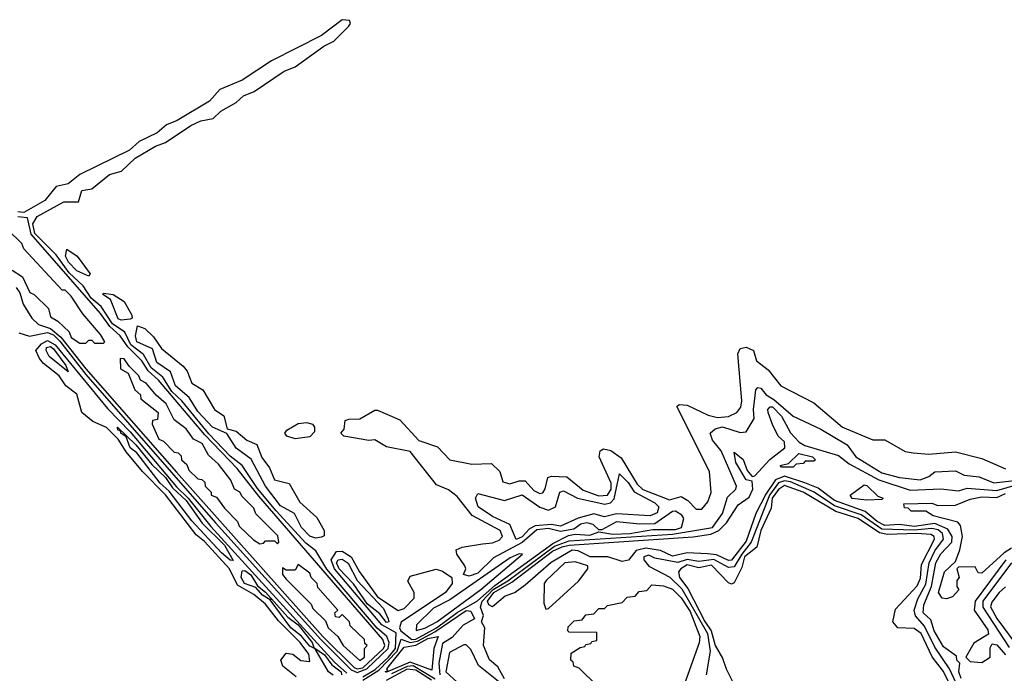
# Model space of a CAD drawing. Extents: x 2737310 to 2869991, y 870230 to 1012730.
# Tile 341 of 479: x 2788751 to 2792091, y 969740 to 971958. Entities that reach past the tile are written whole.
import ezdxf

# ---------------------------------------------------------------- set-up
doc = ezdxf.new("R2010")
doc.units = 0

msp = doc.modelspace()

# ---------------------------------------------------------------- linework, layer by layer
at = {"layer": '0CON02XD'}
for points in [[(2788747.5, 970895), (2788784.1, 970884.1), (2788845, 970896.9), (2788865, 970888), (2788887, 970867), (2788975, 970753.8), (2789415, 970251.2), (2789772.8, 969855), (2789855, 969772.2), (2789875, 969752.4), (2789895, 969743.3), (2789928.8, 969755), (2790001.1, 969825), (2790004.6, 969845), (2789996.5, 969865), (2789963.2, 969893.2), (2789793.2, 970093.2), (2789755.4, 970155.4), (2789721.5, 970181.5), (2789621.1, 970291.1), (2789557.8, 970367.8), (2789505.6, 970445), (2789465, 970477.3), (2789392.8, 970552.8), (2789300.9, 970665), (2789266.3, 970696.3), (2789236.5, 970745), (2789196.5, 970776.5), (2789171.3, 970821.3), (2789128, 970855), (2789107.1, 970897.1), (2789066, 970926), (2789026.9, 970985), (2788993.4, 971013.4), (2788966.4, 971055), (2788919.1, 971099.1), (2788875, 971160), (2788802.3, 971232.3), (2788795.8, 971265), (2788810.5, 971289.5), (2788900.2, 971339.8), (2788950.8, 971339.2), (2788962, 971378), (2788995, 971384), (2789055, 971432.5), (2789096.5, 971443.5), (2789142.1, 971487.9), (2789211.8, 971528.2), (2789245, 971540.6), (2789330.9, 971599.1), (2789365, 971614.4), (2789407.5, 971622.5), (2789432.8, 971647.2), (2789485, 971676.7), (2789510.4, 971699.6), (2789546, 971714), (2789647.4, 971782.6), (2789685, 971797.5), (2789782.4, 971867.6), (2789816, 971885), (2789865.9, 971934.1), (2789872.5, 971945), (2789870, 971955), (2789845, 971957.5), (2789775, 971903.8), (2789605, 971817.5), (2789505, 971752), (2789429.3, 971720.7), (2789395, 971681.2), (2789285, 971616), (2789248.8, 971601.2), (2789216.7, 971573.3), (2789155.7, 971544.3), (2789123.3, 971515), (2788955, 971432), (2788915, 971401.2), (2788875, 971391.2), (2788835.6, 971344.4), (2788765, 971303.1), (2788745, 971305.4)], [(2789915, 969759.2), (2789985.4, 969825), (2789989.1, 969835), (2789982.9, 969855), (2789561.5, 970341.5), (2789488.6, 970435), (2789379.2, 970549.2), (2789221.4, 970735), (2789186.4, 970766.4), (2789165, 970800.8), (2789117.5, 970847.5), (2789091.4, 970885), (2789056.4, 970916.4), (2789025, 970960.8), (2788938.7, 971058.7), (2788789.7, 971229.7), (2788777.5, 971285), (2788745, 971289.1)], [(2789035, 970860), (2789040, 970865), (2789025, 970890), (2788965, 970960), (2788925, 971020), (2788905, 971040), (2788895, 971040), (2788765, 971180), (2788758.3, 971198.3), (2788710, 971245)], [(2788985, 971087.5), (2788945, 971105.8), (2788916.7, 971135), (2788906.5, 971155), (2788910.5, 971179.5), (2788945.3, 971155.3), (2788990, 971095), (2788985, 971087.5)], [(2788725, 971107.5), (2788760, 971085), (2788785, 971032.5), (2788800, 971025), (2788848.3, 970978.3), (2788855, 970950), (2788880, 970935), (2788918.3, 970898.3), (2788925, 970880), (2788955, 970860), (2788975, 970860), (2788985, 970870), (2788995, 970870), (2789005, 970860), (2789035, 970860)], [(2788738.9, 971048.9), (2788751.2, 971031.2), (2788762.9, 970992.9), (2788792.5, 970945), (2788814.1, 970924.1), (2788855, 970910.5), (2788890.1, 970880.1), (2788975, 970773.3), (2789282.3, 970422.3), (2789779.5, 969865), (2789885, 969760), (2789895, 969755.5), (2789915, 969759.2)], [(2789095, 970938.1), (2789085, 970943.3), (2789058.6, 971008.6), (2789033.3, 971025), (2789035, 971030), (2789067.5, 971025), (2789105, 971002), (2789131.2, 970955), (2789132.5, 970945), (2789125, 970942), (2789095, 970938.1)], [(2789755, 970198.5), (2789735, 970205.6), (2789707.1, 970235), (2789682.5, 970282.5), (2789635, 970308.9), (2789584.5, 970375), (2789536.4, 970466.4), (2789485, 970504), (2789453.8, 970553.8), (2789405, 970575.7), (2789355, 970628.1), (2789326, 970676), (2789279.2, 970715), (2789262.6, 970762.6), (2789215.6, 970795), (2789200.9, 970840.9), (2789147.8, 970865), (2789143.1, 970885), (2789150.8, 970919.2), (2789175, 970910), (2789205, 970881.2), (2789232.2, 970842.2), (2789305, 970782), (2789318.6, 970765), (2789334.6, 970724.6), (2789372.4, 970702.4), (2789411.2, 970635), (2789443.2, 970613.2), (2789455, 970570), (2789485, 970562), (2789521.7, 970531.7), (2789555, 970516.7), (2789572.2, 970472.2), (2789597.9, 970437.9), (2789615, 970396.7), (2789665, 970383.8), (2789701.4, 970321.4), (2789758.8, 970268.8), (2789784, 970225), (2789783.8, 970206.2), (2789775, 970202.5), (2789755, 970198.5)], [(2789688.3, 969728.3), (2789643.3, 969765), (2789636.2, 969785), (2789655, 969808.8), (2789677.5, 969805), (2789705, 969783.3), (2789735, 969780), (2789731.2, 969805), (2789702.2, 969845), (2789628.2, 969918.2), (2789584.4, 969975), (2789545, 970007.8), (2789489.1, 970039.1), (2789462.5, 970095), (2789377.6, 970187.6), (2789349.8, 970209.8), (2789245.3, 970345.3), (2789166.9, 970425), (2789111.6, 970491.6), (2789085, 970534.4), (2789045, 970574.3), (2788998.8, 970595), (2788962, 970625), (2788945, 970687.5), (2788907.5, 970715), (2788885, 970750), (2788831.1, 970791.1), (2788817.9, 970807.9), (2788805.8, 970835), (2788825, 970858.5), (2788845, 970868.9), (2788870.8, 970855), (2789048.3, 970638.3), (2789125, 970559.6), (2789283, 970373), (2789322.2, 970335), (2789398.9, 970238.9), (2789818.5, 969778.5), (2789860.3, 969740.3)], [(2788915, 970762.5), (2788851.2, 970815), (2788840, 970835), (2788842, 970845), (2788855, 970848.6), (2788865, 970840.8), (2788907.1, 970785), (2788915, 970762.5)], [(2789915, 969728.1), (2789956.8, 969753.2), (2790002, 969795), (2790025.3, 969825), (2790027.9, 969877.9), (2789978.8, 969905), (2789818.2, 970095), (2789807.3, 970125), (2789825, 970154), (2789845, 970154.2), (2789875.5, 970135.5), (2789903.1, 970085), (2789965, 970000), (2790035, 969953.3), (2790055, 969960), (2790088.8, 969995), (2790088.8, 970015), (2790067, 970053), (2790075, 970070), (2790163.6, 970093.6), (2790185, 970086.7), (2790216.7, 970065), (2790217.5, 970045), (2790195.6, 970015), (2790045, 969913.3), (2790039.2, 969895), (2790043.3, 969885), (2790081.2, 969855), (2790095, 969856.3), (2790165.1, 969894.9), (2790235, 969946.5), (2790303.6, 969986.4), (2790362.1, 970037.9), (2790559.8, 970180.2), (2790612.7, 970207.3), (2790635, 970212), (2790685, 970208.9), (2790715, 970220), (2790762.4, 970212.4), (2790820, 970215), (2790898.3, 970228.3), (2790975, 970228.5), (2790996.2, 970235), (2791004.2, 970265), (2790996.8, 970276.8), (2790975, 970290), (2790965, 970288.8), (2790905, 970247.5), (2790855, 970245.8), (2790775, 970254.2), (2790725, 970226.7), (2790715, 970226.7), (2790695.7, 970245.7), (2790675, 970250.6), (2790653.8, 970246.2), (2790630.5, 970229.5), (2790585, 970221.1), (2790545, 970231.3), (2790505, 970226.8), (2790455.7, 970184.3), (2790357.5, 970132.5), (2790305, 970080.4), (2790275, 970069.4), (2790256.7, 970075), (2790263.8, 970095), (2790260.8, 970105), (2790233.3, 970145), (2790231.2, 970158.8), (2790251.2, 970168.8), (2790320.3, 970179.7), (2790355, 970182.5), (2790377.8, 970192.2), (2790388, 970205), (2790381.2, 970225), (2790285.7, 970275.7), (2790235, 970340), (2790205, 970363.3), (2790165, 970380), (2790075, 970493.3), (2789995, 970508.8), (2789955, 970532.5), (2789935, 970530), (2789850, 970545), (2789840, 970555), (2789851.7, 970568.3), (2789855, 970597.5), (2789867, 970603), (2789905, 970603.3), (2789955, 970632.5), (2789965, 970632.5), (2790040.7, 970600.7), (2790105, 970530), (2790168.3, 970508.3), (2790210, 970465), (2790285, 970450), (2790351.7, 970451.7), (2790380, 970425), (2790390, 970390), (2790413.6, 970383.6), (2790445, 970393.8), (2790465, 970393.3), (2790495, 970360), (2790515, 970350), (2790525, 970352.5), (2790533.6, 970366.4), (2790542.5, 970405), (2790555, 970408.8), (2790606.4, 970406.4), (2790662.1, 970362.1), (2790715, 970342.9), (2790745, 970344.2), (2790756.7, 970365), (2790756.7, 970385), (2790716.7, 970475), (2790720, 970495), (2790731.7, 970501.7), (2790756.1, 970496.1), (2790790.9, 970470.9), (2790845, 970382), (2790865, 970364.3), (2790955, 970328.8), (2790995, 970340.6), (2791016.9, 970326.9), (2791045, 970296.7), (2791065, 970296.7), (2791085, 970322.5), (2791095.9, 970354.1), (2791091.2, 970425), (2790980, 970645), (2790988.3, 970651.7), (2791015, 970650), (2791086.1, 970616.1), (2791118.3, 970608.3), (2791155, 970611.2), (2791183.3, 970625), (2791197.3, 970642.7), (2791200, 970665), (2791186.4, 970823.6), (2791195, 970842.5), (2791215, 970846.7), (2791240, 970835), (2791250.7, 970800.7), (2791289.3, 970769.3), (2791332.5, 970715), (2791445, 970657.5), (2791542.5, 970575), (2791645, 970532.5), (2791685, 970532.5), (2791755, 970493.3), (2791781.7, 970488.3), (2791835, 970483.3), (2791925, 970491.2), (2792015, 970468.8), (2792095, 970433.8)], [(2789625, 970180), (2789630, 970185), (2789626.4, 970206.4), (2789551.7, 970281.7), (2789545, 970300), (2789505, 970340), (2789497.5, 970355), (2789480, 970365), (2789467.5, 970395), (2789425, 970450), (2789390.7, 970480.7), (2789369.5, 970519.5), (2789340, 970535), (2789315, 970570), (2789275, 970600), (2789247.5, 970655), (2789213.6, 970683.6), (2789180, 970725), (2789160, 970735), (2789155, 970750), (2789121.7, 970781.7), (2789105, 970807.5), (2789091.7, 970808.3), (2789093, 970773), (2789118.3, 970758.3), (2789141.7, 970701.7), (2789160, 970685), (2789161.7, 970671.7), (2789220, 970625), (2789218.3, 970601.7), (2789201.7, 970598.3), (2789200, 970585), (2789222.5, 970535), (2789238.3, 970528.3), (2789275, 970490), (2789288.3, 970488.3), (2789298.3, 970478.3), (2789300, 970465), (2789318.3, 970448.3), (2789325, 970430), (2789355, 970400), (2789368.3, 970398.3), (2789378.3, 970388.3), (2789380, 970375), (2789400, 970355), (2789400, 970345), (2789418.3, 970338.3), (2789445, 970300), (2789490, 970255), (2789495, 970240), (2789543.6, 970193.6), (2789565, 970180), (2789578.3, 970181.7), (2789585, 970190), (2789615, 970190), (2789625, 970180)], [(2790395, 969721.2), (2790372.3, 969762.3), (2790345, 969786), (2790324, 969835), (2790328.8, 969895), (2790317.5, 969915), (2790323.6, 969936.4), (2790313.8, 969965), (2790319.6, 969985), (2790356.8, 970025), (2790406.3, 970053.7), (2790565, 970171.4), (2790615, 970190), (2790965, 970212.2), (2791101.2, 970235), (2791135, 970282.5), (2791151.7, 970338.3), (2791180, 970365), (2791182.5, 970375), (2791130, 970495), (2791101.2, 970531.2), (2791092.5, 970555), (2791110, 970570), (2791135, 970576.9), (2791195, 970557.5), (2791215, 970560), (2791242.5, 970605), (2791240, 970635), (2791248.3, 970701.7), (2791255, 970710), (2791265, 970707.5), (2791282.5, 970685), (2791309.1, 970669.1), (2791375, 970612.5), (2791468.3, 970568.3), (2791557.5, 970515), (2791587.5, 970475), (2791675, 970420.8), (2791735, 970404.2), (2791805, 970396.7), (2791835, 970407.5), (2791855, 970423.3), (2791925, 970427.5), (2791955, 970412.5), (2792005, 970406.7), (2792055, 970386.2), (2792125, 970394.5)], [(2791945, 969723.3), (2791936.7, 969745), (2791940, 969775), (2791930, 969785), (2791928.3, 969798.3), (2791885, 969830), (2791852.5, 969885), (2791841.2, 969921.2), (2791815.9, 969945.9), (2791817.3, 969972.7), (2791843.3, 970035), (2791858.1, 970115), (2791875, 970146), (2791912.5, 970185), (2791914.3, 970205), (2791899.8, 970229.8), (2791855, 970248.2), (2791785, 970238.2), (2791735, 970244.7), (2791685, 970242.1), (2791659.2, 970255), (2791619.3, 970289.3), (2791515, 970326.7), (2791458.9, 970368.9), (2791413.6, 970386.4), (2791345, 970408.8), (2791315, 970396.9), (2791281.7, 970348.3), (2791247.8, 970282.2), (2791215, 970188.8), (2791165, 970124.3), (2791155, 970123.1), (2791115, 970141.8), (2791084.1, 970145.9), (2791015, 970149.4), (2790965, 970138.1), (2790925, 970157.1), (2790875, 970164.5), (2790842.5, 970157.5), (2790816.4, 970123.6), (2790795, 970120), (2790745.9, 970135.9), (2790685.8, 970135.8), (2790645, 970155.8), (2790625, 970158), (2790553.5, 970116.5), (2790465, 970039.4), (2790431.2, 970015), (2790397.6, 970002.4), (2790355, 969965.8), (2790342.6, 969972.6), (2790338.1, 969985), (2790359.1, 970015), (2790420.3, 970049.7), (2790558.1, 970155), (2790590.8, 970169.2), (2790615, 970175.4), (2791035, 970203.6), (2791095, 970212.5), (2791122.5, 970225), (2791148.9, 970251.1), (2791187.9, 970312.1), (2791225, 970338), (2791237.8, 970365), (2791235, 970392.5), (2791215, 970396.7), (2791180, 970455), (2791175, 970490), (2791205.4, 970465.4), (2791218.6, 970428.6), (2791235, 970407.5), (2791245, 970410), (2791295, 970466), (2791346, 970505), (2791345.7, 970525.7), (2791323.3, 970545), (2791304.4, 970584.4), (2791290, 970625), (2791288.8, 970635), (2791296.2, 970643.8), (2791305, 970644), (2791335, 970612.5), (2791365.6, 970555.6), (2791395, 970524.2), (2791413.6, 970513.6), (2791528.9, 970478.9), (2791565, 970450.8), (2791665, 970397.1), (2791771.7, 970361.7), (2791875, 970366), (2791935, 970358.8), (2791965, 970368.1), (2792065, 970360.6), (2792225, 970407.3)], [(2789475, 970123.3), (2789465, 970124.2), (2789435, 970149.2), (2789335, 970258), (2789258.3, 970358.3), (2789226.9, 970385), (2789147.9, 970487.9), (2789126, 970505), (2789112.5, 970542.5), (2789094, 970555), (2789093, 970563), (2789084, 970565), (2789082.5, 970575), (2789145, 970515.6), (2789198.6, 970448.6), (2789245, 970404.3), (2789269.1, 970369.1), (2789315, 970326.5), (2789369.7, 970249.7), (2789445.4, 970175), (2789475, 970123.3)], [(2789685, 970535.7), (2789656.7, 970545), (2789650, 970555), (2789656.7, 970565), (2789695, 970587.8), (2789725, 970591.1), (2789743.8, 970585), (2789750.8, 970575), (2789750.3, 970559.7), (2789735, 970542.9), (2789685, 970535.7)], [(2791375, 970440), (2791335, 970440), (2791330, 970445), (2791358.3, 970451.7), (2791393.6, 970486.4), (2791440, 970475), (2791450, 970465), (2791445, 970460), (2791415, 970460), (2791408.3, 970451.7), (2791385, 970450), (2791375, 970440)], [(2790435, 970194.4), (2790413.3, 970245), (2790355, 970272), (2790306.2, 970305), (2790296.7, 970335), (2790305, 970350), (2790395, 970326.7), (2790455, 970346.2), (2790515, 970304), (2790545, 970294.3), (2790568, 970305), (2790582.5, 970355), (2790595, 970358.8), (2790642.5, 970335), (2790735.7, 970314.3), (2790755, 970319.2), (2790767.5, 970332.5), (2790785, 970417.5), (2790815, 970388), (2790835.5, 970355.5), (2790905, 970319.2), (2790918.8, 970305), (2790913.8, 970285), (2790890, 970275), (2790775, 970281.4), (2790735, 970270.8), (2790698.3, 970281.7), (2790645, 970266.9), (2790585, 970239.5), (2790554.6, 970244.6), (2790499.6, 970240.4), (2790479.8, 970230.2), (2790455, 970203.1), (2790435, 970194.4)], [(2791928.9, 969705), (2791905.4, 969755.4), (2791855, 969828.8), (2791820.2, 969900.2), (2791789.2, 969935), (2791785.6, 969955), (2791797.4, 969992.6), (2791825, 970043.3), (2791835.6, 970115), (2791854.7, 970155.3), (2791884.3, 970195), (2791880.8, 970215), (2791866.7, 970226.7), (2791845, 970231.5), (2791785, 970226.4), (2791675, 970229.6), (2791605, 970278.2), (2791515, 970308.8), (2791445.3, 970355.3), (2791365, 970389.6), (2791345, 970393.2), (2791325, 970386.4), (2791294.8, 970345.2), (2791232.5, 970185), (2791200, 970145), (2791175, 970101.4), (2791155, 970099.4), (2791105, 970126.2), (2791055, 970120), (2791015, 970126.5), (2790983.4, 970116.6), (2790905, 970131.2), (2790885, 970141.2), (2790867.5, 970135), (2790867.5, 970125), (2790885, 970104), (2790956.3, 970066.3), (2790996.8, 970026.8), (2791084.5, 969875), (2791092.5, 969815), (2791080, 969735)], [(2791911.5, 969691.5), (2791885, 969746.2), (2791846.6, 969796.6), (2791809.2, 969875), (2791785, 969892), (2791730, 969895), (2791712.5, 969915), (2791721.7, 969958.3), (2791795, 970036.7), (2791806.6, 970063.4), (2791810.3, 970109.7), (2791854, 970195), (2791853.3, 970205), (2791841.4, 970211.4), (2791794.5, 970214.5), (2791695, 970211.5), (2791667.1, 970217.1), (2791595, 970265.5), (2791519.1, 970289.1), (2791408, 970355), (2791345, 970377.3), (2791325, 970364.4), (2791303.8, 970335), (2791299.8, 970300.2), (2791264.5, 970225), (2791251.4, 970168.6), (2791209.5, 970135), (2791200.5, 970099.5), (2791175, 970047.5), (2791165, 970043.3), (2791155, 970047.5), (2791097.3, 970107.3), (2791055, 970098.6), (2791015, 970108.2), (2790993.8, 970095), (2790986, 970085), (2790988.6, 970065), (2791017.8, 970027.8), (2791075, 969915.7), (2791096.5, 969885), (2791109.5, 969835), (2791135, 969791.2), (2791147.8, 969755), (2791173.6, 969703.6)], [(2791625, 970327.5), (2791575, 970333.8), (2791567.5, 970345), (2791615, 970380), (2791625, 970377.5), (2791661.7, 970341.7), (2791680, 970335), (2791675, 970330), (2791625, 970327.5)], [(2791895, 969992.5), (2791880, 969995), (2791867.5, 970015), (2791887.5, 970085), (2791925, 970120), (2791940.5, 970159.5), (2791948.8, 970205), (2791941.7, 970241.7), (2791933.6, 970253.6), (2791850, 970275), (2791825, 970290), (2791775, 970290), (2791765, 970300), (2791751.7, 970301.7), (2791750, 970315), (2791845, 970317.5), (2791865, 970310), (2791925, 970310.8), (2791975, 970331.2), (2792015, 970338.6), (2792065, 970336.9), (2792095, 970350)], [(2792115.5, 970164.5), (2792090.7, 970149.3), (2792015, 970080), (2792001.7, 970081.7), (2791991.7, 970101.7), (2791935, 970100), (2791930, 970095), (2791937.5, 970065), (2791930, 970055), (2791930, 970035), (2791937, 970023), (2791915, 970000), (2791895, 969992.5)], [(2789995, 969912.9), (2789972.2, 969942.2), (2789930.4, 969975), (2789883.4, 970043.4), (2789834.5, 970095), (2789825.8, 970115), (2789831.2, 970125), (2789845, 970128.1), (2789865, 970114), (2789895.6, 970055.6), (2789985, 969960), (2790001.2, 969925), (2790002.5, 969915), (2789995, 969912.9)], [(2790096.1, 969886.1), (2790125, 969893.1), (2790166.2, 969915), (2790315, 970024.6), (2790456.7, 970145), (2790445, 970145.8), (2790415, 970132), (2790209.9, 969990.1), (2790155, 969961.8), (2790096.9, 969905), (2790096.1, 969886.1)], [(2789905, 969783.3), (2789920, 969795), (2789920, 969825), (2789930, 969835), (2789921.7, 969841.7), (2789920, 969855), (2789871.7, 969901.7), (2789870, 969915), (2789845, 969940), (2789835, 969930), (2789821.7, 969931.7), (2789820, 969945), (2789830, 969955), (2789761.7, 970031.7), (2789760, 970045), (2789740, 970065), (2789735, 970080), (2789695, 970110), (2789685, 970090), (2789655, 970090), (2789641.7, 970098.3), (2789642.5, 970075), (2789655, 970060), (2789740, 969975), (2789745, 969960), (2789788.3, 969918.3), (2789797.5, 969895), (2789830, 969865), (2789847.5, 969835), (2789905, 969783.3)], [(2790535, 969957.5), (2790545, 969960), (2790646.6, 970053.4), (2790677.5, 970095), (2790677.5, 970105), (2790635, 970118.6), (2790600, 970115), (2790536.7, 970055), (2790530, 970045), (2790528.3, 969978.3), (2790535, 969957.5)], [(2792095.7, 970125), (2791992, 969985), (2791988.8, 969955), (2792035, 969887.5), (2792036.7, 969873.3), (2791987, 969843), (2791960, 969795), (2791975, 969780), (2792015, 969777.5), (2792042.5, 969795), (2792043.3, 969826.7), (2792050, 969840), (2792065, 969836.7), (2792095, 969803.3)], [(2792115.7, 970115), (2792018.1, 969985)], [(2789813.6, 969733.6), (2789798.6, 969745), (2789753.3, 969823.3), (2789735, 969832.9), (2789706.9, 969866.9), (2789670.9, 969895), (2789600, 969990), (2789574.3, 970005), (2789551.7, 970031.7), (2789512.9, 970045), (2789501.9, 970065), (2789505, 970087.5), (2789515, 970088.6), (2789535, 970074.4), (2789557.1, 970037.1), (2789585, 970015.6), (2789602.5, 969995), (2789600, 969990), (2789605, 969992.5), (2789660.7, 969930.7), (2789695, 969904.4), (2789742.5, 969845), (2789748.3, 969828.3), (2789785, 969802.9), (2789809.4, 969769.4), (2789840.9, 969745), (2789842, 969735)], [(2790890.7, 969520.7), (2790648.3, 969758.3), (2790630, 969765), (2790628.3, 969778.3), (2790620, 969785), (2790621.7, 969808.3), (2790651.7, 969828.3), (2790668.3, 969831.7), (2790671.7, 969838.3), (2790688.3, 969841.7), (2790691.7, 969848.3), (2790708.3, 969851.7), (2790708.3, 969878.3), (2790615, 969880), (2790610, 969885), (2790611.7, 969898.3), (2790631.7, 969918.3), (2790658.3, 969921.7), (2790671.7, 969938.3), (2790698.3, 969941.7), (2790715, 969960), (2790735, 969960), (2790745, 969970), (2790795, 969980), (2790811.7, 969998.3), (2790838.3, 970001.7), (2790851.7, 970018.3), (2790878.3, 970021.7), (2790895, 970040), (2790935, 970037.5), (2790965, 970026.2), (2790995, 969996), (2791025, 969950), (2791057.5, 969865), (2791056.2, 969843.8), (2790977.5, 969625)], [(2792095, 970033.3), (2792073.8, 970015), (2792048.8, 969981.2), (2792044.4, 969965.6), (2792065, 969925.8), (2792129.7, 969839.7)], [(2792018.1, 969985), (2792018.1, 969965), (2792107.6, 969827.6)], [(2789915, 969717.5), (2789969.3, 969750.7), (2790031.6, 969815), (2790045, 969855.7), (2790075.2, 969845.2), (2790100.6, 969849.4), (2790159, 969881), (2790265, 969952.9), (2790281.2, 969951.2), (2790293.3, 969925), (2790255, 969904.2), (2790218.2, 969861.8), (2790185, 969842), (2790172.5, 969775), (2790175.6, 969735)], [(2789995, 969744.4), (2789990, 969745), (2790000, 969750), (2789996.2, 969755), (2790055, 969829.2), (2790095, 969835.9), (2790135, 969858.2), (2790170, 969865), (2790155.6, 969825), (2790148.5, 969751.5), (2790075, 969778.5), (2789995, 969744.4)], [(2790375, 969712.9), (2790307, 969767), (2790280.7, 969820.7), (2790265, 969837.5), (2790257, 969837), (2790208.8, 969811.2), (2790196, 969745), (2790310.9, 969640.9)], [(2790160.7, 969720.7), (2790085, 969765.3), (2790065, 969763.9), (2790011.7, 969738.3)], [(2790147.4, 969717.4), (2790095, 969751.1), (2790065, 969754.8), (2789993.8, 969716.2)]]:
    msp.add_lwpolyline(points, dxfattribs=at)

doc.saveas('drawing.dxf')
